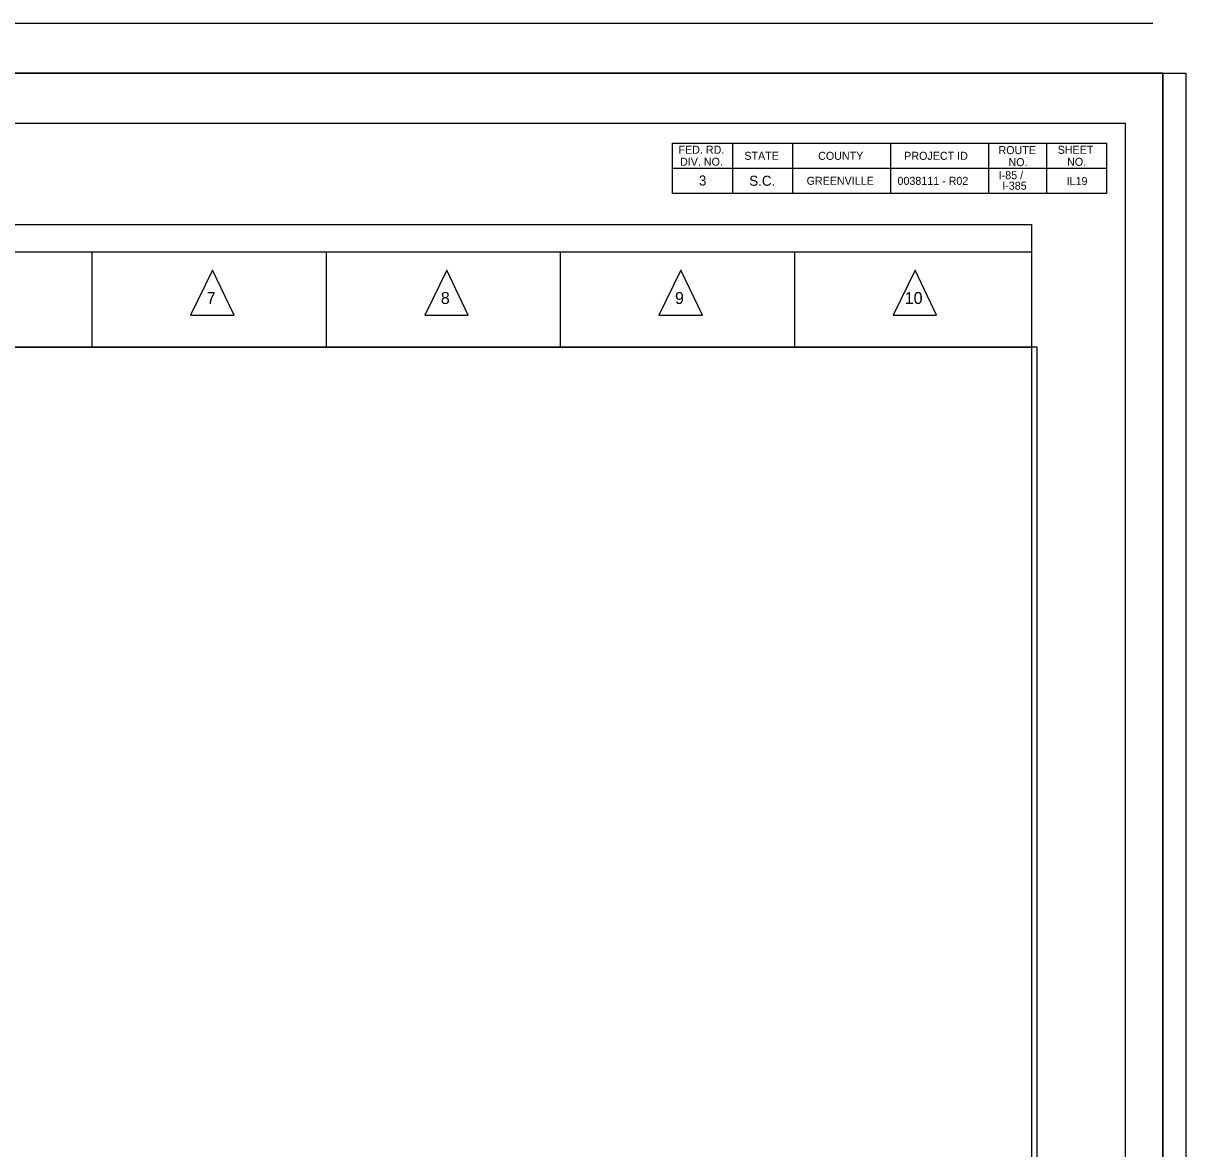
# Model space of a CAD drawing. Extents: x -2251 to 10196, y -13470 to 1199.
# Drawn here: x 3727 to 4308, y -9863 to -9301 of the extents above; entities that cross this region are included whole.
import ezdxf

# ---------------------------------------------------------------- set-up
doc = ezdxf.new("R2010")
doc.units = 0
for name, color, linetype in [('RD_SHT_Bndy', 7, 'Continuous'), ('RD_SHT_Iplotshp', 7, 'Continuous'), ('RD_SHT_Misc1', 7, 'Continuous'), ('RD_SHT_Snap', 7, 'Continuous'), ('RD_TX_RoadID', 7, 'Continuous')]:
    doc.layers.add(name, color=color, linetype=linetype)

msp = doc.modelspace()

# ---------------------------------------------------------------- linework, layer by layer
at = {"layer": 'RD_SHT_Bndy'}
for p, q in [((4291.65, -9300.7), (2531.65, -9300.65)), ((4291.65, -9325.65), (2531.65, -9325.65)), ((2603.1, -9350.65), (4278.1, -9350.65)), ((4278.1, -10400.65), (4278.1, -9350.65)), ((4051.6, -9385.65), (4051.6, -9360.65)), ((4051.6, -9360.65), (4268.6, -9360.65)), ((4081.6, -9360.65), (4081.6, -9385.65)), ((4111.6, -9360.65), (4111.6, -9385.65)), ((4160.6, -9360.65), (4160.6, -9385.65)), ((4209.6, -9360.65), (4209.6, -9385.65)), ((4238.6, -9360.65), (4238.6, -9385.65)), ((4268.6, -9360.65), (4268.6, -9385.65)), ((4051.6, -9373.15), (4268.6, -9373.15)), ((4268.6, -9385.65), (4051.6, -9385.65)), ((2653.4, -9414.83), (4231.08, -9414.83)), ((3761.43, -9462.61), (3761.43, -9414.83)), ((3878.52, -9462.61), (3878.52, -9414.83)), ((3995.61, -9462.61), (3995.61, -9414.83)), ((4112.69, -9462.61), (4112.69, -9414.83)), ((3821.59, -9424.06), (3810.63, -9446.58)), ((3832.35, -9446.58), (3821.59, -9424.06)), ((3938.68, -9424.06), (3927.72, -9446.58)), ((3949.44, -9446.58), (3938.68, -9424.06)), ((4055.76, -9424.06), (4044.81, -9446.58)), ((4066.52, -9446.58), (4055.76, -9424.06)), ((4172.85, -9424.06), (4161.89, -9446.58)), ((4183.61, -9446.58), (4172.85, -9424.06)), ((3810.63, -9446.58), (3832.35, -9446.58)), ((3927.72, -9446.58), (3949.44, -9446.58)), ((4044.81, -9446.58), (4066.52, -9446.58)), ((4161.89, -9446.58), (4183.61, -9446.58)), ((2653.4, -9462.61), (4231.08, -9462.61))]:
    msp.add_line(p, q, dxfattribs=at)
msp.add_lwpolyline([(2653.4, -9401.26), (4231.08, -9401.26), (4231.08, -10265.57), (2653.4, -10265.57)], close=True, dxfattribs=at)
at = {"layer": 'RD_SHT_Iplotshp'}
msp.add_lwpolyline([(2496.65, -9325.65), (4296.65, -9325.65), (4296.65, -10425.65), (2496.65, -10425.65)], close=True, dxfattribs=at)
at = {"layer": 'RD_SHT_Misc1'}
msp.add_lwpolyline([(4296.65, -10425.65), (4296.68, -9325.65), (2596.68, -9325.6), (2596.65, -10425.6)], close=True, dxfattribs=at)
at = {"layer": 'RD_SHT_Snap'}
msp.add_lwpolyline([(2508.15, -9325.65), (4308.15, -9325.65), (4308.15, -10425.65), (2508.15, -10425.65)], close=True, dxfattribs=at)
at = {"layer": 'RD_TX_RoadID'}
msp.add_lwpolyline([(2650.54, -10265.73), (4233.93, -10265.73), (4233.93, -9462.61), (2650.54, -9462.61)], close=True, dxfattribs=at)

# ---------------------------------------------------------------- texts
at = {"layer": 'RD_SHT_Bndy'}
for s, height, p in [('FED. RD.', 4, (4054.59, -9365.85)), ('ROUTE', 4, (4214.54, -9366.05)), ('SHEET', 4, (4244.14, -9365.9)), ('DIV. NO.', 4, (4055.34, -9371.85)), ('STATE', 4, (4087.49, -9368.9)), ('COUNTY', 4, (4124.39, -9368.9)), ('PROJECT ID', 4, (4167.41, -9368.9)), ('NO.', 4, (4219.54, -9372.05)), ('NO.', 4, (4248.84, -9371.9)), ('3', 5, (4064.79, -9381.72)), ('S.C.', 5, (4089.94, -9381.87)), ('GREENVILLE', 4, (4118.6, -9381.37)), ('0038111 - R02', 4, (4164.04, -9381.4)), ('I-85 /', 4, (4214.64, -9378.6)), ('I-385', 4, (4216.41, -9383.85)), ('IL19', 4, (4248.59, -9381.53)), ('7', 6, (3818.7, -9440.96)), ('8', 6, (3935.73, -9440.96)), ('9', 6, (4052.81, -9440.96)), ('10', 6, (4167.64, -9440.96))]:
    msp.add_text(s, height=height, dxfattribs=at).set_placement(p)

doc.saveas('drawing.dxf')
